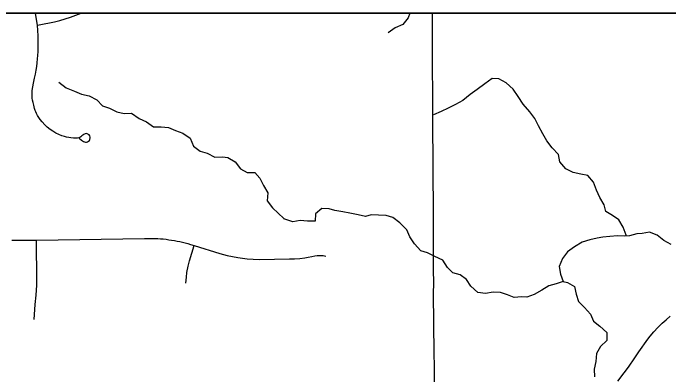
# Model space of a CAD drawing. Extents: x 0 to 34, y 0 to 22.
# Drawn here: x 4.171 to 5.297, y 20.278 to 20.9 of the extents above; entities that cross this region are included whole.
import ezdxf

# ---------------------------------------------------------------- set-up
doc = ezdxf.new("R2010")
doc.units = 0
for name, color, linetype in [('GM_X_Corporation', 7, 'Continuous'), ('GM_X_Minor_River', 7, 'Continuous'), ('GM_X_State_Route', 7, 'Continuous'), ('GM_X_Township_Road', 7, 'Continuous'), ('SH_Data', 7, 'Continuous')]:
    doc.layers.add(name, color=color, linetype=linetype)

msp = doc.modelspace()

# ---------------------------------------------------------------- linework, layer by layer
at = {"layer": 'GM_X_Corporation'}
msp.add_lwpolyline([(7.991, 17.7727), (7.9901, 18.1613), (7.988, 19.001), (7.9884, 19.0254), (7.9898, 19.1149), (7.9901, 19.6615), (7.9904, 20.2824), (7.9906, 20.6512), (7.9922, 20.9), (2.1, 20.9), (2.1, 14.1)], dxfattribs=at)
msp.add_lwpolyline([(7.9922, 20.9), (2.8099, 20.9), (2.8107, 20.774), (2.8158, 19.9868), (2.8247, 19.0323), (3.279, 19.0395), (3.3208, 19.0402), (3.8964, 19.0508), (4.1999, 19.0575), (4.5008, 19.0629), (4.7704, 19.0672), (4.9094, 19.0728), (5.4081, 19.0763), (6.7986, 19.0964), (7.9898, 19.1149), (7.9901, 19.6615), (7.9904, 20.2824), (7.9906, 20.6512)], close=True, dxfattribs=at)
at = {"layer": 'GM_X_Minor_River'}
for points in [[(4.8522, 20.9), (4.8496, 20.892), (4.8401, 20.8802), (4.8272, 20.8745), (4.815, 20.8661)], [(5.2242, 20.5163), (5.2242, 20.5179), (5.2189, 20.5316), (5.2116, 20.5445), (5.2006, 20.5517), (5.1888, 20.5585), (5.1861, 20.5703), (5.1785, 20.5825), (5.1727, 20.5954), (5.1681, 20.6091), (5.1582, 20.6205), (5.146, 20.6231), (5.1327, 20.6258), (5.1202, 20.6322), (5.1099, 20.6444), (5.1076, 20.6569), (5.0969, 20.6683), (5.0877, 20.6805), (5.0805, 20.6923), (5.0733, 20.706), (5.0671, 20.7185), (5.0584, 20.7303), (5.0469, 20.7436), (5.0382, 20.7565), (5.0298, 20.7694), (5.018, 20.7801), (5.0054, 20.7869), (4.9936, 20.7876), (4.9811, 20.7785), (4.9681, 20.7686), (4.956, 20.7598), (4.9434, 20.7499), (4.9305, 20.7427), (4.9183, 20.7362), (4.9062, 20.7305), (4.8929, 20.7251)], [(4.2492, 20.7809), (4.2619, 20.7717), (4.276, 20.7658), (4.2885, 20.7607), (4.3014, 20.7579), (4.3148, 20.7506), (4.3241, 20.7405), (4.3362, 20.7365), (4.3488, 20.7299), (4.3617, 20.7275), (4.3742, 20.7281), (4.3872, 20.7184), (4.3998, 20.713), (4.4121, 20.7045), (4.4253, 20.7043), (4.4378, 20.7034), (4.4496, 20.6983), (4.4626, 20.6932), (4.4752, 20.6847), (4.4808, 20.6711), (4.4923, 20.6622), (4.5044, 20.659), (4.5174, 20.652), (4.5303, 20.653), (4.5397, 20.6513), (4.552, 20.6439), (4.5616, 20.6323), (4.5731, 20.6257), (4.586, 20.6255), (4.5948, 20.6158), (4.6011, 20.6034), (4.6081, 20.591), (4.6072, 20.5773), (4.6162, 20.565), (4.6357, 20.5464)], [(5.2295, 20.5168), (5.2212, 20.516), (5.209, 20.5167), (5.1961, 20.5156), (5.1839, 20.5144), (5.1744, 20.5129), (5.1614, 20.5102), (5.1485, 20.506), (5.1352, 20.498), (5.1234, 20.4892), (5.1143, 20.4778), (5.109, 20.4641), (5.1113, 20.4508), (5.1159, 20.4383), (5.1037, 20.4345), (5.0908, 20.431), (5.079, 20.4234), (5.0661, 20.4158), (5.0535, 20.4112), (5.044, 20.4119), (5.0318, 20.4108), (5.02, 20.4153), (5.0082, 20.4195), (4.9953, 20.4199), (4.9824, 20.4176), (4.9694, 20.4195), (4.9572, 20.4305), (4.9496, 20.4419), (4.9389, 20.4498), (4.926, 20.4529), (4.9168, 20.4624), (4.9088, 20.4749), (4.8951, 20.481), (4.8826, 20.4878), (4.8711, 20.4912), (4.8601, 20.503), (4.8521, 20.5151), (4.8471, 20.5273), (4.8349, 20.5391), (4.8231, 20.5486), (4.8117, 20.5516), (4.7984, 20.5523), (4.7858, 20.5531), (4.7759, 20.55), (4.7634, 20.5527), (4.7493, 20.5561), (4.7371, 20.558), (4.7234, 20.5606), (4.7135, 20.5633), (4.7013, 20.5636), (4.6903, 20.5545), (4.6896, 20.5423), (4.6766, 20.5419), (4.6641, 20.5431), (4.6511, 20.5408), (4.6358, 20.5463)], [(5.3011, 20.502), (5.2885, 20.5088), (5.2771, 20.518), (5.2642, 20.5233), (5.2516, 20.521), (5.2421, 20.5202), (5.2295, 20.5168)], [(5.1158, 20.4383), (5.1231, 20.4368), (5.1353, 20.4299), (5.138, 20.4166), (5.1422, 20.4037), (5.1525, 20.3934), (5.1628, 20.382), (5.1677, 20.3699), (5.1788, 20.3615), (5.1906, 20.3505), (5.191, 20.3368), (5.1796, 20.3265), (5.1731, 20.3144), (5.1716, 20.3007), (5.169, 20.2874), (5.1698, 20.2744)]]:
    msp.add_lwpolyline(points, dxfattribs=at)
at = {"layer": 'GM_X_State_Route'}
for points in [[(4.8966, 20.1035), (4.8965, 20.1319), (4.8963, 20.1531), (4.8961, 20.1723), (4.8956, 20.1944), (4.8954, 20.2134), (4.8953, 20.2225), (4.8951, 20.2329), (4.8949, 20.2513), (4.8944, 20.2987), (4.8943, 20.3078), (4.8939, 20.3336), (4.8937, 20.3479), (4.8935, 20.3716), (4.8932, 20.4123), (4.8934, 20.4403), (4.8932, 20.4536), (4.8931, 20.4733), (4.8928, 20.5258), (4.8927, 20.5885), (4.8925, 20.5994), (4.8918, 20.7512), (4.8915, 20.8166), (4.891, 20.9)], [(5.2098, 20.2667), (5.2207, 20.2813), (5.2279, 20.2911), (5.239, 20.307), (5.2459, 20.3174), (5.2614, 20.3392), (5.2653, 20.3444), (5.2713, 20.3515), (5.2783, 20.3594), (5.2858, 20.3664), (5.2928, 20.3725), (5.2997, 20.3784)]]:
    msp.add_lwpolyline(points, dxfattribs=at)
at = {"layer": 'GM_X_Township_Road'}
for points in [[(4.284, 20.685), (4.2883, 20.6816), (4.2899, 20.6804), (4.2917, 20.6793), (4.2935, 20.6787), (4.2953, 20.6782), (4.2971, 20.6782), (4.2986, 20.6784), (4.3005, 20.6796), (4.3018, 20.6811), (4.3024, 20.6823), (4.3028, 20.6836), (4.303, 20.6851), (4.3031, 20.6866), (4.3024, 20.6889), (4.3013, 20.6904), (4.2994, 20.692), (4.2978, 20.6924), (4.2962, 20.6926), (4.2948, 20.6925), (4.2934, 20.692), (4.2919, 20.6912), (4.2904, 20.69), (4.2887, 20.6886), (4.2871, 20.6869), (4.2856, 20.6861), (4.2838, 20.6854), (4.2814, 20.6849), (4.2794, 20.6847), (4.2772, 20.6848), (4.2743, 20.685), (4.2698, 20.6855), (4.2663, 20.6859), (4.2624, 20.6868), (4.2588, 20.6878), (4.2546, 20.689), (4.2494, 20.691), (4.2442, 20.6935), (4.2388, 20.6966), (4.2342, 20.6999), (4.2293, 20.7036), (4.225, 20.7079), (4.2206, 20.7128), (4.2175, 20.7168), (4.2129, 20.7238), (4.2112, 20.7272), (4.2099, 20.7303), (4.2089, 20.7326), (4.2077, 20.7361), (4.2062, 20.7415), (4.205, 20.7462), (4.2042, 20.75), (4.2037, 20.7534), (4.2035, 20.757), (4.2035, 20.7595), (4.2037, 20.7667), (4.2047, 20.7734), (4.2058, 20.7793), (4.2076, 20.788), (4.2091, 20.795), (4.2103, 20.8016), (4.2113, 20.8082), (4.2122, 20.8143), (4.2129, 20.8212), (4.2134, 20.8273), (4.2137, 20.8342), (4.214, 20.8408), (4.2136, 20.8609), (4.2125, 20.8794), (4.2098, 20.8959), (4.209, 20.9)], [(4.2125, 20.8794), (4.2242, 20.8817), (4.2331, 20.8834), (4.2417, 20.8851), (4.2508, 20.8872), (4.2695, 20.893), (4.2785, 20.8963), (4.2875, 20.9)], [(4.1685, 20.5091), (4.2109, 20.5094), (4.3964, 20.5122), (4.4094, 20.5125), (4.4144, 20.5124), (4.4193, 20.5123), (4.424, 20.5119), (4.4288, 20.5114), (4.4336, 20.5108), (4.4383, 20.5102), (4.4431, 20.5094), (4.4478, 20.5086), (4.4525, 20.5077), (4.4572, 20.5068), (4.4619, 20.5057), (4.4665, 20.5046), (4.4712, 20.5034), (4.4758, 20.5021), (4.4821, 20.5), (4.5257, 20.4862), (4.5387, 20.483), (4.5566, 20.4794), (4.5728, 20.4775), (4.583, 20.4768), (4.5942, 20.4763), (4.6454, 20.477), (4.654, 20.4772), (4.6636, 20.4778), (4.6719, 20.4791), (4.6776, 20.4802), (4.684, 20.4814), (4.6889, 20.4824), (4.6934, 20.483), (4.6982, 20.4831), (4.7036, 20.4828), (4.708, 20.482)], [(4.2071, 20.3728), (4.2089, 20.3988), (4.2103, 20.4145), (4.2109, 20.4231), (4.2114, 20.4321), (4.2116, 20.4391), (4.2109, 20.5094)], [(4.4677, 20.4356), (4.4686, 20.4456), (4.4694, 20.4537), (4.4713, 20.4644), (4.4738, 20.4739), (4.4821, 20.5)]]:
    msp.add_lwpolyline(points, dxfattribs=at)
at = {"layer": 'SH_Data'}
msp.add_line((2.1, 20.9), (8.9, 20.9), dxfattribs=at)

doc.saveas('drawing.dxf')
